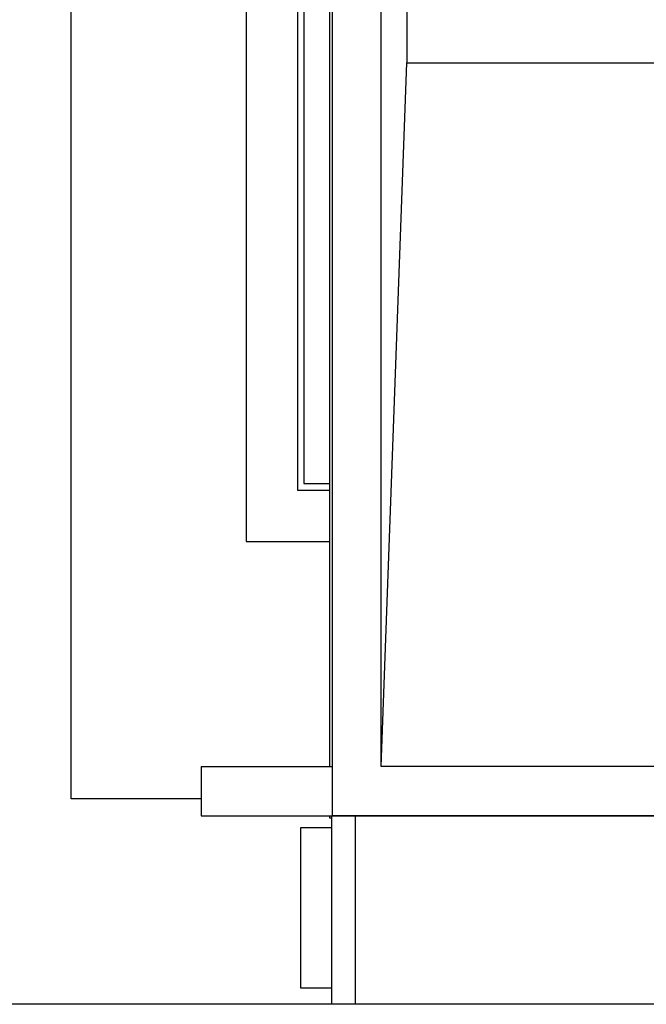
# Model space of a CAD drawing. Header units: inches. Extents: x 24 to 1128, y -58 to 748.
# Tile 604 of 656: x 500 to 525, y 563 to 602. Entities that reach past the tile are written whole.
import ezdxf

# ---------------------------------------------------------------- set-up
doc = ezdxf.new("R2010")
doc.units = ezdxf.units.IN
doc.header["$LTSCALE"] = 32
doc.header["$MEASUREMENT"] = 0
doc.layers.add('Visible (ANSI)', color=7, linetype='Continuous', lineweight=30)

msp = doc.modelspace()

# ---------------------------------------------------------------- linework, layer by layer
at = {"layer": 'Visible (ANSI)'}
for p, q in [((502.28063, 571.43978), (502.28063, 687.43978)), ((512.44313, 679.33978), (512.44313, 570.78978)), ((509.09313, 677.43978), (509.09313, 581.44978)), ((511.09313, 677.43978), (511.09313, 583.44978)), ((511.34313, 677.43978), (511.34313, 583.69978)), ((512.34313, 677.43978), (512.34313, 572.68978)), ((514.34313, 572.68978), (514.34313, 677.43978)), ((515.34313, 618.8953), (515.34313, 600.06478)), ((514.34313, 572.68978), (515.34313, 600.06478)), ((515.34313, 600.06478), (526.65563, 600.06478)), ((511.34313, 583.69978), (512.34313, 583.69978)), ((511.09313, 583.44978), (512.34313, 583.44978)), ((509.09313, 581.44978), (512.34313, 581.44978)), ((507.34313, 572.68978), (512.44313, 572.68978)), ((507.34313, 572.68978), (507.34313, 570.76978)), ((566.34313, 572.68978), (514.34313, 572.68978)), ((507.34313, 571.43978), (502.28063, 571.43978)), ((507.34313, 570.76978), (573.34313, 570.76978)), ((512.34313, 570.76978), (512.34313, 570.68978)), ((512.34313, 570.68978), (512.42313, 570.68978)), ((512.42313, 563.43978), (512.42313, 570.76978)), ((512.44313, 570.78978), (568.24313, 570.78978)), ((513.34313, 570.76978), (513.34313, 563.43978)), ((511.21813, 570.31478), (512.42313, 570.31478)), ((511.21813, 564.06478), (511.21813, 570.31478)), ((512.42313, 564.06478), (511.21813, 564.06478)), ((512.42313, 563.43978), (494.28063, 563.43978)), ((513.34313, 563.43978), (512.42313, 563.43978)), ((567.34313, 563.43978), (513.34313, 563.43978))]:
    msp.add_line(p, q, dxfattribs=at)
msp.add_circle((540.34313, 625.06478), 25.75, dxfattribs=at)

doc.saveas('drawing.dxf')
